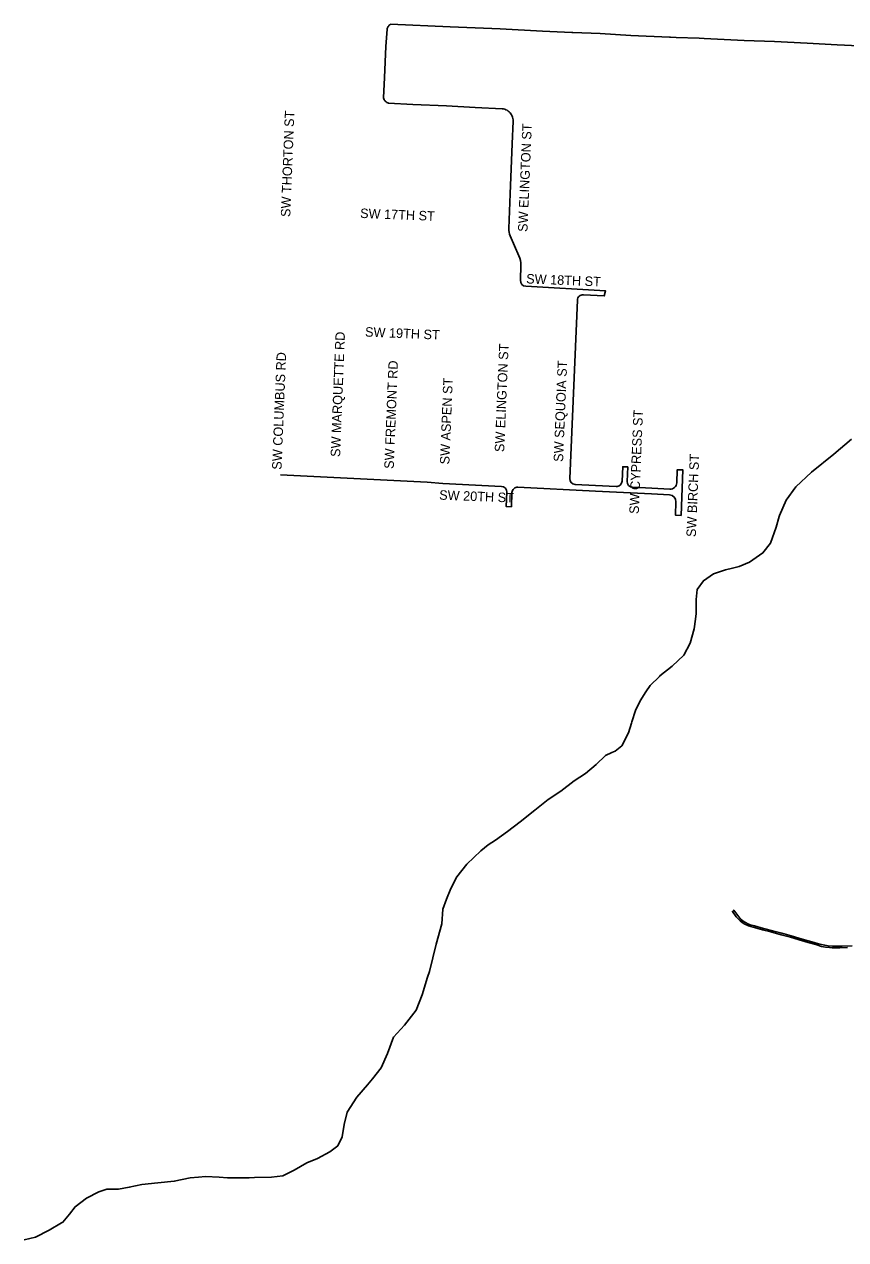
# Model space of a CAD drawing. Extents: x 0 to 712119, y 0 to 761125.
# Drawn here: x 651444 to 655776, y 737855 to 744266 of the extents above; entities that cross this region are included whole.
import ezdxf

# ---------------------------------------------------------------- set-up
doc = ezdxf.new("R2010")
doc.units = 0
for name, color, linetype in [('PAVED ROADS', 7, 'Continuous'), ('stream or creek', 7, 'Continuous'), ('street names', 7, 'Continuous')]:
    doc.layers.add(name, color=color, linetype=linetype)

msp = doc.modelspace()

# ---------------------------------------------------------------- linework, layer by layer
at = {"layer": 'PAVED ROADS'}
for points in [[(653999.3, 743188.6), (654006.6, 743370.9), (654011.5, 743502.9), (654017.4, 743635.4), (654021.9, 743755.2), (654021.7, 743762), (654020.8, 743768.8), (654019.2, 743775.5), (654016.9, 743781.9), (654013.9, 743788.1), (654010.2, 743793.8), (654005.9, 743799.2), (654001.1, 743804), (653995.8, 743808.4), (653990, 743812.1), (653983.9, 743815.2), (653977.5, 743817.6), (653970.9, 743819.2), (653964.1, 743820.2), (653820.8, 743827.3), (653669.6, 743835.8), (653492.8, 743843.2), (653365.3, 743850.2), (653360.4, 743851.5), (653355.7, 743853.6), (653351.4, 743856.3), (653347.6, 743859.7), (653344.4, 743863.6), (653341.8, 743868), (653339.9, 743872.8), (653338.8, 743877.7), (653343, 743985.9), (653351.2, 744148.5), (653357, 744239.7), (653357.8, 744243.8), (653359.1, 744247.7), (653360.8, 744251.4), (653362.9, 744255), (653365.5, 744258.2), (653368.4, 744261.1), (653371.7, 744263.6), (653375.2, 744265.7), (653688.9, 744253.1), (653952.7, 744241.4), (654177, 744230), (654332, 744222.6), (654336.6, 744222.4), (654480.5, 744216.4), (654642.9, 744207.2), (654846, 744197.8), (654851.4, 744197.6), (654882.3, 744196.4), (655002.2, 744191.8), (655028.7, 744190.7), (655240.9, 744180.3), (655400.5, 744174.3), (655572.4, 744165.8), (655729.9, 744157.5), (655921.2, 744147.8)], [(654052.2, 743044.3), (654006.3, 743150.6)], [(654059.8, 742915.4), (654063, 742995.3)], [(654392, 742839.7), (654502.3, 742833.3), (654509.7, 742859.9), (654088, 742884.3)], [(654320, 741870.3), (654360.3, 742811)], [(654623.2, 741854.8), (654626.4, 741931.1), (654599.5, 741932.3), (654596.2, 741856.7)], [(652794.9, 741890.1), (653568.8, 741850.2), (653650.1, 741844.5), (653960.3, 741828.7)], [(654880.3, 741747.2), (654877.3, 741676.8), (654907.3, 741675.5), (654917.5, 741915.1), (654887.6, 741916.4), (654884.6, 741847.1)], [(653988.7, 741797.6), (653985.8, 741722.3), (654012.7, 741721.3), (654015.7, 741795.5)], [(654047.2, 741824.3), (654455.5, 741803.5), (654751.9, 741788.5), (654847.1, 741783.6)], [(654564.7, 741828), (654456.8, 741833.5), (654348.4, 741839)], [(654847.8, 741813.6), (654753.2, 741818.4), (654651.6, 741823.6)], [(655809.5, 739405), (655757.7, 739403.9), (655728.8, 739403.7), (655706.2, 739404), (655683.7, 739405.8), (655665.1, 739408.5), (655639.4, 739413.9), (655614.1, 739420.8), (655610.1, 739422.1), (655545.9, 739440.8), (655487.9, 739458.1), (655438.4, 739472.3), (655389.9, 739484.7), (655342.8, 739497), (655294.9, 739510.4), (655272.5, 739516.4), (655259.3, 739521.2), (655246.7, 739527.6), (655234.8, 739535.3), (655224, 739544.4), (655223.2, 739545.1), (655195.8, 739580), (655185.6, 739593.6), (655177.8, 739586.7), (655198.5, 739558.3), (655208, 739546.9), (655218.6, 739536.7), (655230.3, 739527.6), (655242.9, 739519.9), (655256.3, 739513.5), (655262.5, 739511.2), (655336.3, 739489.8), (655381.3, 739478.4), (655434.4, 739464.1), (655484.2, 739450.2), (655529.3, 739436.3), (655578.4, 739422.7), (655617.3, 739411.6), (655648.4, 739401.9), (655669.2, 739398.1), (655690.2, 739395.9), (655704.6, 739395.2), (655743.8, 739395.3), (655784.2, 739396.3)]]:
    msp.add_lwpolyline(points, dxfattribs=at)
for centre, radius, start, end in [((654086.2, 743185), 87, 177.61915, 203.33087), ((653920.9, 742989.7), 142.2, 2.26609, 22.58831), ((654089.8, 742914.2), 30, 177.74322, 266.69094), ((654390.3, 742809.7), 30, 86.69094, 177.54469), ((654349.9, 741869), 30, 177.54469, 267.08637), ((653958.8, 741798.8), 30, 357.74274, 87.08637), ((654045.6, 741794.4), 30, 87.08637, 177.74274), ((654566.3, 741858), 30, 267.08637, 357.54469), ((654653.1, 741853.6), 30, 177.54469, 267.08637), ((654849.6, 741848.6), 35, 267.08637, 357.54469), ((654845.3, 741748.7), 35, 357.54469, 87.08637)]:
    msp.add_arc(centre, radius, start, end, dxfattribs=at)
at = {"layer": 'stream or creek'}
msp.add_lwpolyline([(651442.4, 737855.5), (651503.4, 737868), (651575.2, 737905.5), (651640.2, 737943.6), (651647.1, 737947.7), (651681.5, 737989.9), (651711.2, 738028.9), (651772.1, 738074.2), (651837.7, 738107.1), (651878.4, 738121.1), (651896.4, 738121.5), (651940.9, 738122.7), (651997.1, 738132.1), (652062.8, 738146.1), (652148.7, 738155.5), (652234.6, 738163.3), (652319, 738182.1), (652361.6, 738185.4), (652398.7, 738188.3), (652471.1, 738184.5), (652515.9, 738182), (652629.9, 738182.1), (652658.5, 738182.8), (652747.1, 738185.2), (652806.5, 738191.4), (652867.4, 738222.7), (652933.1, 738260.2), (652990.8, 738283.6), (653054.9, 738318), (653097.1, 738350.8), (653120.6, 738397.7), (653129.9, 738463.3), (653145.6, 738528.9), (653197.1, 738607.1), (653253.4, 738672.7), (653279.2, 738704.6), (653325.3, 738761.8), (653359.6, 738838.3), (653390.9, 738924.2), (653448.7, 738986.7), (653509.6, 739066.4), (653542.4, 739146.1), (653570.9, 739239.6), (653579.9, 739269.6), (653615.8, 739413.3), (653645.6, 739521.1), (653650.2, 739599.2), (653670.5, 739650.8), (653692.5, 739707), (653725.2, 739769.5), (653776.8, 739835.2), (653851.8, 739907.1), (653889.3, 739938.3), (653928.4, 739963.3), (653992.4, 740008.6), (654058.1, 740060.2), (654136.2, 740121.1), (654206.5, 740177.3), (654273.7, 740221.1), (654344, 740275.8), (654403.4, 740314.9), (654459.6, 740361.8), (654508, 740408.6), (654543, 740424.5), (654559.6, 740432.1), (654595.6, 740460.2), (654629.9, 740528.9), (654645.6, 740580.5), (654647.7, 740587), (654667.4, 740646.1), (654692.4, 740697.7), (654722.1, 740744.6), (654744, 740778.9), (654793.3, 740826.7), (654795.6, 740828.9), (654861.2, 740880.5), (654922.1, 740938.3), (654955, 741002.4), (654976.8, 741077.3), (654983.6, 741127.5), (654987.7, 741158.6), (654987.8, 741232), (654992.4, 741285.2), (655025.3, 741330.5), (655078.4, 741368), (655142.4, 741388.3), (655178.2, 741396.9), (655214.3, 741405.5), (655269, 741428.9), (655339.3, 741477.4), (655378.4, 741528.9), (655409.6, 741613.3), (655425.4, 741669.3), (655426.8, 741674.3), (655461.2, 741755.5), (655512.7, 741825.8), (655595.5, 741903.9), (655712.7, 741997.7), (655806.5, 742077.4)], dxfattribs=at)

# ---------------------------------------------------------------- texts
at = {"layer": 'street names'}
for s, rotation, p in [('SW THORTON ST', 87.73006, (652846.3, 743248.7)), ('SW ELINGTON ST', 87.61423, (654096.9, 743170)), ('SW 17TH ST', 357.72522, (653214.1, 743244.7)), ('SW 18TH ST', 357.61423, (654089.8, 742899.4)), ('SW MARQUETTE RD', 87.72522, (653109.1, 741983)), ('SW 19TH ST', 357.61423, (653240, 742619)), ('SW ELINGTON ST', 87.61423, (653974.4, 742008.7)), ('SW COLUMBUS RD', 87.72522, (652800.2, 741915.8)), ('SW FREMONT RD', 87.72522, (653391.9, 741920.1)), ('SW SEQUOIA ST', 87.61423, (654284.8, 741956.9)), ('SW ASPEN ST', 87.61423, (653685, 741943.6)), ('SW CYPRESS ST', 87.61423, (654684, 741682.3)), ('SW BIRCH ST', 87.61423, (654985.2, 741560.7)), ('SW 20TH ST', 357.72522, (653631.1, 741758.9))]:
    msp.add_text(s, height=50, rotation=rotation, dxfattribs=at).set_placement(p)

doc.saveas('drawing.dxf')
